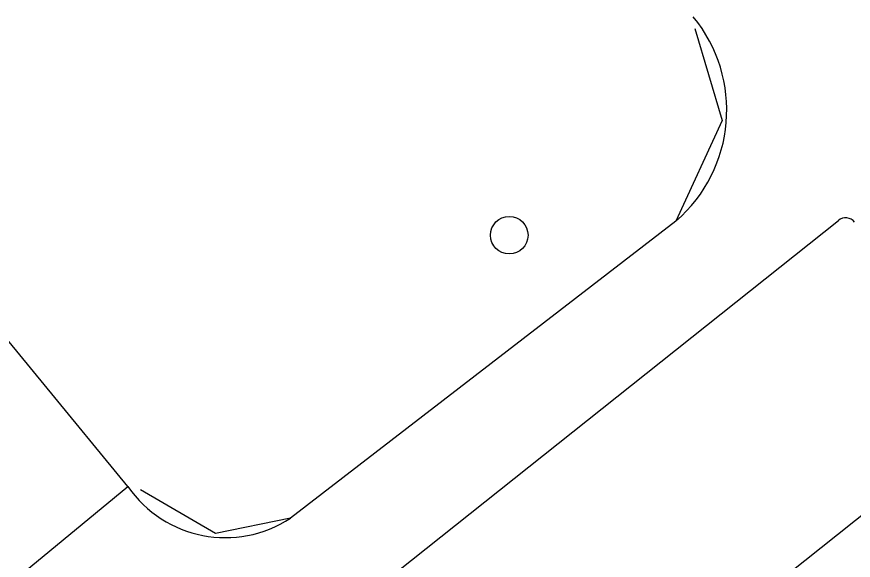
# Model space of a CAD drawing. Extents: x 162347 to 162868, y 381221 to 381813.
# Drawn here: x 162471.84 to 162493.66, y 381680.03 to 381694.2 of the extents above; entities that cross this region are included whole.
import ezdxf

# ---------------------------------------------------------------- set-up
doc = ezdxf.new("R2010")
doc.units = 0
for name, color, linetype in [('IMGEO_Boom', 7, 'Continuous'), ('IMGEO_Hek', 7, 'Continuous'), ('IMGEO_Pand', 7, 'Continuous'), ('IMGEO_Rijbaan_lokaal_open', 7, 'Continuous'), ('IMGEO_Voetpad_open', 7, 'Continuous')]:
    doc.layers.add(name, color=color, linetype=linetype)

msp = doc.modelspace()

# ---------------------------------------------------------------- linework, layer by layer
at = {"layer": 'IMGEO_Boom'}
msp.add_circle((162484.689, 381688.504), 0.489, dxfattribs=at)
at = {"layer": 'IMGEO_Hek'}
for points in [[(162489.527, 381693.89), (162490.242, 381691.494), (162489.036, 381688.873)], [(162489.036, 381688.873), (162478.983, 381681.133)], [(162478.983, 381681.133), (162477.025, 381680.73), (162475.071, 381681.872)]]:
    msp.add_lwpolyline(points, dxfattribs=at)
at = {"layer": 'IMGEO_Pand'}
for points in [[(162474.743, 381681.955), (162468.188, 381689.926)], [(162467.639, 381676.112), (162474.743, 381681.955)]]:
    msp.add_lwpolyline(points, dxfattribs=at)
at = {"layer": 'IMGEO_Rijbaan_lokaal_open'}
msp.add_lwpolyline([(162498.069, 381684.526), (162479.74, 381669.953)], dxfattribs=at)
at = {"layer": 'IMGEO_Voetpad_open'}
for points in [[(162476.739, 381675.744), (162493.274, 381688.892)], [(162489.036, 381688.873), (162478.983, 381681.133)]]:
    msp.add_lwpolyline(points, dxfattribs=at)
for centre, radius, start, end in [((162486.544, 381691.765), 3.818, 310.7539, 39.5852), ((162493.46, 381688.668), 0.291, 36.2175, 129.7), ((162477.284, 381683.713), 3.09, 214.6862, 303.3704)]:
    msp.add_arc(centre, radius, start, end, dxfattribs=at)

doc.saveas('drawing.dxf')
